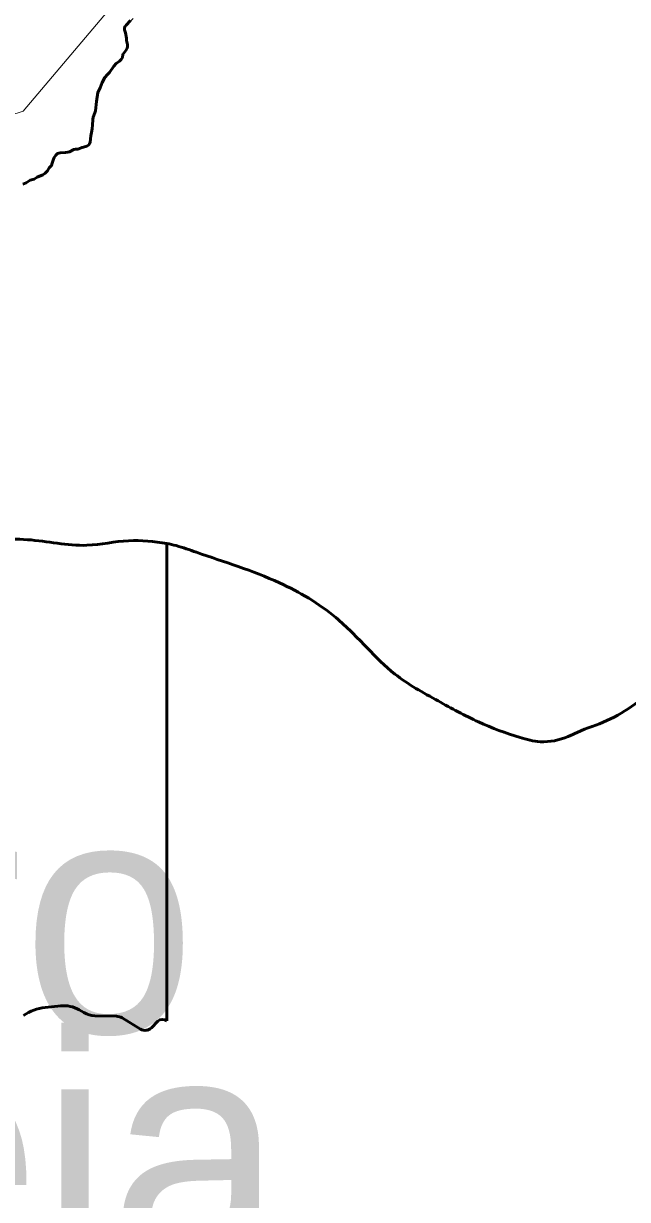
# Model space of a CAD drawing. Extents: x 553962 to 842807, y 8883888 to 9032388.
# Drawn here: x 801997 to 803290, y 9017860 to 9020381 of the extents above; entities that cross this region are included whole.
import ezdxf

# ---------------------------------------------------------------- set-up
doc = ezdxf.new("R2010")
doc.units = 0
doc.header["$LTSCALE"] = 200
for name, color, linetype, lineweight in [('24', 7, 'Continuous', 25), ('27', 7, 'Continuous', 13), ('28', 7, 'Continuous', 53), ('29', 7, 'Continuous', 53), ('35', 7, 'Continuous', 13), ('8', 7, 'Continuous', 13)]:
    doc.layers.add(name, color=color, linetype=linetype, lineweight=lineweight)
doc.layers.add('41', color=7, linetype='Continuous')

msp = doc.modelspace()

# ---------------------------------------------------------------- linework, layer by layer
at = {"layer": '24', "lineweight": 53}
for points in [[(802146.1, 9020180.5), (802149.7, 9020189.7), (802150.9, 9020194.1), (802153, 9020214.3), (802155.9, 9020233.8), (802160.8, 9020243.7), (802165.4, 9020254.9), (802171, 9020265.6), (802176.6, 9020272.3), (802180.7, 9020276.5), (802190.2, 9020289.9), (802195.1, 9020295.5), (802202.4, 9020300.8), (802206.1, 9020304.4), (802208.4, 9020308.4), (802209.1, 9020315.3), (802215.8, 9020323.3), (802218.6, 9020328.9), (802219.1, 9020331.7), (802219.1, 9020336.1), (802217.3, 9020345.3), (802217.2, 9020350.2), (802215.3, 9020361.2), (802213.1, 9020368.1), (802213, 9020371.2), (802213.4, 9020374.4), (802216.8, 9020377.6), (802225.6, 9020388)], [(801995.5, 9020037.3), (802002, 9020039.7), (802011, 9020045.3), (802019.2, 9020047.9), (802026.1, 9020052), (802038.2, 9020057.2), (802042.1, 9020059.8), (802047.9, 9020065.4), (802051.5, 9020071.9), (802056.3, 9020077.3), (802058.3, 9020081.8), (802060.6, 9020090.4), (802062.2, 9020094), (802065.7, 9020099.1), (802069.8, 9020102.5), (802072, 9020103.4), (802075, 9020104.1), (802086.5, 9020104.8), (802091.8, 9020105.5), (802095.4, 9020106.5), (802104.7, 9020111.2), (802108, 9020111.8), (802112.7, 9020111.9), (802122.2, 9020115.7), (802129.8, 9020117.7), (802134, 9020119.4), (802136.7, 9020121.6), (802138.1, 9020123.8), (802139.1, 9020127.1), (802141.1, 9020140.9), (802143.1, 9020151.1), (802143.4, 9020156.7), (802144.5, 9020163.7), (802144.9, 9020175.8), (802146.1, 9020180.5)]]:
    msp.add_lwpolyline(points, dxfattribs=at)
at = {"layer": '27'}
msp.add_lwpolyline([(802231.4, 9020392.4), (802216.8, 9020377.6), (802213.1, 9020369.7), (802217.2, 9020350.2), (802217.2, 9020326.1), (802209.1, 9020315.3), (802207.2, 9020306.4), (802192.6, 9020292.7), (802171, 9020265.6), (802155.9, 9020233.8), (802136.7, 9020121.6), (802065.7, 9020099.1), (802056.3, 9020077.3), (802040.1, 9020058.5), (801995.5, 9020037.3)], dxfattribs=at)
for points in [[(801030.8, 9019084.3), (801031.2, 9019084.3), (801112.7, 9019077.6), (801181.5, 9019090.1), (801218.5, 9019091.2), (801291.3, 9019123.9), (801446.9, 9019165.3), (801601.2, 9019207.9), (801670.1, 9019233), (801758.1, 9019245.4), (801871.5, 9019265.2), (802005.3, 9019274.9), (802132.6, 9019262.9), (802221.8, 9019272.7), (802303.5, 9019266.9)], [(802303.5, 9019266.9), (802323.6, 9019262.1), (802366.8, 9019248), (802544.8, 9019182.4), (802665.3, 9019108.1), (802732.4, 9019043), (802792, 9018986.8), (802884.6, 9018929.2), (802971, 9018884.3), (803059.9, 9018850.9), (803103.2, 9018841.8), (803163.1, 9018853), (803182.2, 9018861.8), (803246.1, 9018887), (803306.1, 9018922.3), (803371.4, 9018976.8), (803413.7, 9019035.1), (803449.7, 9019090.9), (803505.9, 9019113.6), (803532.6, 9019118.5), (803732.6, 9019116.4), (803745.8, 9019117.5)]]:
    msp.add_spline(points, degree=3, dxfattribs=at)
at = {"layer": '28'}
for p, q in [((802076.3, 9018275.5), (802042.9, 9018272)), ((802125.6, 9018261.3), (802116.2, 9018266.9)), ((802195.7, 9018253.1), (802149.5, 9018254.4)), ((802247.3, 9018225.7), (802207.9, 9018249.5)), ((802284.5, 9018242.5), (802270.5, 9018228.5))]:
    msp.add_line(p, q, dxfattribs=at)
msp.add_lwpolyline([(802303.5, 9019266.9), (802303.5, 9019266.9), (802303.5, 9018243.1)], dxfattribs=at)
for centre, radius, start, end in [((802053.5, 9018172.5), 100, 96.0649, 124.5544), ((802083.1, 9018210.9), 65, 59.4703, 96.0649), ((802151, 9018304.4), 50, 239.4703, 268.341), ((802195, 9018228.1), 25, 58.905, 88.341), ((802257.1, 9018242), 19, 238.905, 314.7534), ((802294.4, 9018232.5), 14, 49.2038, 134.7534)]:
    msp.add_arc(centre, radius, start, end, dxfattribs=at)
msp.add_spline([(803745.8, 9019117.5), (803732.6, 9019116.4), (803532.6, 9019118.5), (803505.9, 9019113.6), (803449.7, 9019090.9), (803413.7, 9019035.1), (803371.4, 9018976.8), (803306.1, 9018922.3), (803246.1, 9018887), (803182.2, 9018861.8), (803163.1, 9018853), (803103.2, 9018841.8), (803059.9, 9018850.9), (802971, 9018884.3), (802884.6, 9018929.2), (802792, 9018986.8), (802732.4, 9019043), (802665.3, 9019108.1), (802544.8, 9019182.4), (802366.8, 9019248), (802323.6, 9019262.1), (802303.5, 9019266.9)], degree=3, dxfattribs=at)
at = {"layer": '29'}
for p, q in [((802303.5, 9018243.1), (802303.5, 9019266.9)), ((802042.9, 9018272), (802076.3, 9018275.5)), ((802116.2, 9018266.9), (802125.6, 9018261.3)), ((802149.5, 9018254.4), (802195.7, 9018253.1)), ((802207.9, 9018249.5), (802247.3, 9018225.7)), ((802270.5, 9018228.5), (802284.5, 9018242.5))]:
    msp.add_line(p, q, dxfattribs=at)
for centre, radius, start, end in [((802053.5, 9018172.5), 100, 96.0649, 124.5544), ((802083.1, 9018210.9), 65, 59.4703, 96.0649), ((802151, 9018304.4), 50, 239.4703, 268.341), ((802195, 9018228.1), 25, 58.905, 88.341), ((802257.1, 9018242), 19, 238.905, 314.7534), ((802294.4, 9018232.5), 14, 49.2038, 134.7534)]:
    msp.add_arc(centre, radius, start, end, dxfattribs=at)
msp.add_spline([(802303.5, 9019266.9), (802221.8, 9019272.7), (802132.6, 9019262.9), (802005.3, 9019274.9), (801871.5, 9019265.2), (801758.1, 9019245.4), (801670.1, 9019233), (801601.2, 9019207.9), (801446.9, 9019165.3), (801291.3, 9019123.9), (801218.5, 9019091.2), (801181.5, 9019090.1), (801112.7, 9019077.6), (801031.2, 9019084.3), (801030.8, 9019084.3)], degree=3, dxfattribs=at)
at = {"layer": '35'}
msp.add_lwpolyline([(802231.4, 9020392.4), (802216.8, 9020377.6), (802213.1, 9020369.7), (802217.2, 9020350.2), (802217.2, 9020326.1), (802209.1, 9020315.3), (802207.2, 9020306.4), (802192.6, 9020292.7), (802171, 9020265.6), (802155.9, 9020233.8), (802136.7, 9020121.6), (802065.7, 9020099.1), (802056.3, 9020077.3), (802040.1, 9020058.5), (801995.5, 9020037.3)], dxfattribs=at)
for points in [[(801030.8, 9019084.3), (801031.2, 9019084.3), (801112.7, 9019077.6), (801181.5, 9019090.1), (801218.5, 9019091.2), (801291.3, 9019123.9), (801446.9, 9019165.3), (801601.2, 9019207.9), (801670.1, 9019233), (801758.1, 9019245.4), (801871.5, 9019265.2), (802005.3, 9019274.9), (802132.6, 9019262.9), (802221.8, 9019272.7), (802303.5, 9019266.9)], [(802303.5, 9019266.9), (802323.6, 9019262.1), (802366.8, 9019248), (802544.8, 9019182.4), (802665.3, 9019108.1), (802732.4, 9019043), (802792, 9018986.8), (802884.6, 9018929.2), (802971, 9018884.3), (803059.9, 9018850.9), (803103.2, 9018841.8), (803163.1, 9018853), (803182.2, 9018861.8), (803246.1, 9018887), (803306.1, 9018922.3), (803371.4, 9018976.8), (803413.7, 9019035.1), (803449.7, 9019090.9), (803505.9, 9019113.6), (803532.6, 9019118.5), (803732.6, 9019116.4), (803745.8, 9019117.5)]]:
    msp.add_spline(points, degree=3, dxfattribs=at)
at = {"layer": '8'}
msp.add_lwpolyline([(807863, 9013365.6), (806375.7, 9013549.4), (805081, 9014678.6), (804206.1, 9014556), (803029.2, 9015533.3), (802153.2, 9015648.2), (800772.1, 9016890), (800150.9, 9016837.5), (799626, 9017152.6), (799136.1, 9016706.2), (798996.1, 9016863.7), (798789.9, 9016829.7), (799043.9, 9017229.2), (799176.2, 9018243.5), (799984.5, 9018661.7), (800520.4, 9019713.2), (801995.9, 9020193.7), (803643.6, 9022143.4), (803727.1, 9023006.9), (804130.8, 9023299.4), (804604.1, 9023550.1), (805264.2, 9022690.6), (805660, 9021660.8), (806914.8, 9022268.8)], dxfattribs=at)

# ---------------------------------------------------------------- texts
at = {"layer": '41'}
for s, p in [('Delmiro', (800062.7, 9018217.7)), ('Gouveia', (800062.7, 9017712.7))]:
    msp.add_text(s, height=500, dxfattribs=at).set_placement(p)

doc.saveas('drawing.dxf')
